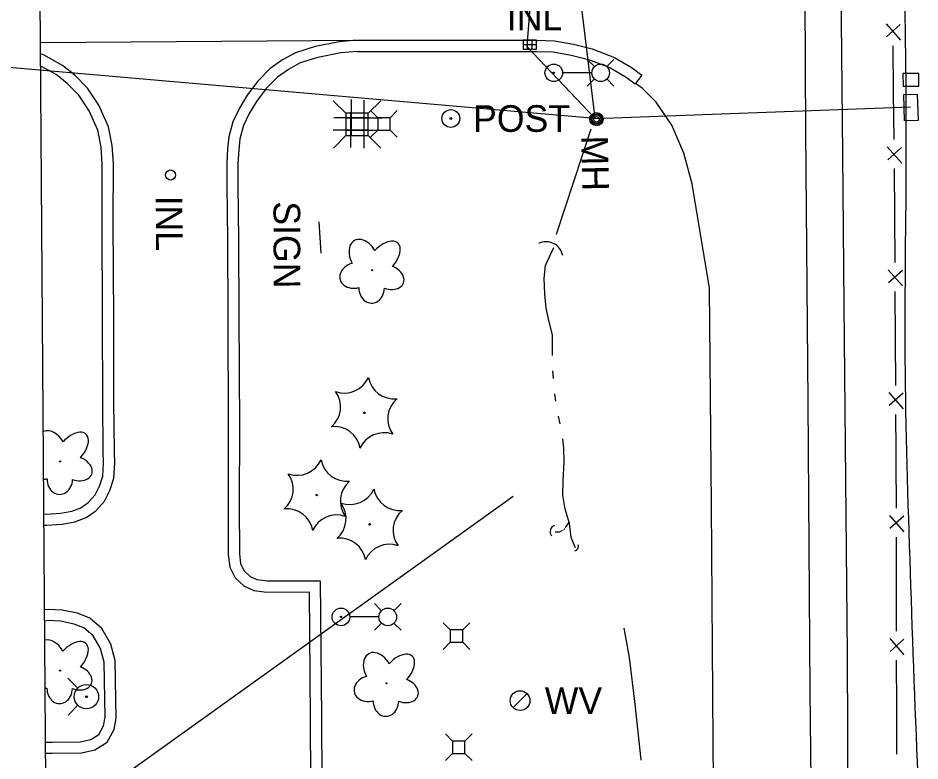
# Model space of a CAD drawing. Extents: x 589250 to 1188077, y 162953 to 363065.
# Drawn here: x 593744.1 to 593947.1, y 181385.9 to 181553.1 of the extents above; entities that cross this region are included whole.
import ezdxf

# ---------------------------------------------------------------- set-up
doc = ezdxf.new("R2010")
doc.units = 0
for name, color, linetype in [('E_BMGRD', 7, 'Continuous'), ('E_DRN', 7, 'Continuous'), ('E_DRN_DrainTile', 7, 'Continuous'), ('E_DRN_SS_UG', 7, 'Continuous'), ('E_DRN_Text', 7, 'Continuous'), ('E_DWY', 7, 'Continuous'), ('E_FEN_P', 7, 'Continuous'), ('E_LAND_Vegetation', 7, 'Continuous'), ('E_LTG', 7, 'Continuous'), ('E_MAP_Limits', 7, 'Continuous'), ('E_MISCPROP', 7, 'Continuous'), ('E_RDWY', 7, 'Continuous'), ('E_RDWY_C_and_G', 7, 'Continuous'), ('E_SGN', 7, 'Continuous'), ('E_SGN_Text', 7, 'Continuous'), ('E_UTL_AG_Bold', 7, 'Continuous'), ('E_UTL_ETransformer', 7, 'Continuous'), ('E_UTL_MH', 7, 'Continuous'), ('E_UTL_MH_Text', 7, 'Continuous'), ('E_UTL_W', 7, 'Continuous'), ('E_UTL_WHydrant', 7, 'Continuous'), ('E_WTR_FlowLine', 7, 'Continuous')]:
    doc.layers.add(name, color=color, linetype=linetype)

msp = doc.modelspace()

# ---------------------------------------------------------------- linework, layer by layer
at = {"layer": 'E_BMGRD'}
msp.add_lwpolyline([(593924.39, 182344.7), (593923.24, 182286.51), (593924.08, 182206.11), (593924.82, 182135.76), (593924.82, 182135.76), (593925.33, 182055.84), (593926.54, 181972.22), (593927.35, 181915.72), (593926.57, 181866.09), (593927.39, 181794.8), (593928.01, 181731.69), (593928.37, 181656.5), (593929.07, 181582.36), (593929.63, 181522.57), (593929.94, 181488.58), (593930.68, 181409.87), (593931.07, 181322.75), (593931.43, 181252.02), (593932.66, 181211.87), (593934.07, 181182.37)], dxfattribs=at)
at = {"layer": 'E_DRN'}
for p, q in [((593857.78, 181548.12), (593857.78, 181546.12)), ((593860.78, 181548.12), (593857.78, 181548.12)), ((593858.78, 181546.12), (593858.78, 181548.12)), ((593859.78, 181546.12), (593859.78, 181548.12)), ((593860.78, 181546.12), (593860.78, 181548.12)), ((593860.78, 181547.12), (593857.78, 181547.12)), ((593857.78, 181546.12), (593860.78, 181546.12)), ((593946.84, 181540.67), (593943.25, 181540.66)), ((593943.25, 181540.66), (593943.26, 181537.8)), ((593946.85, 181537.81), (593946.84, 181540.67)), ((593943.26, 181537.8), (593946.85, 181537.81)), ((593943.45, 181535.92), (593946.46, 181536.01)), ((593943.62, 181529.99), (593943.45, 181535.92)), ((593946.46, 181536.01), (593946.63, 181530.07)), ((593946.63, 181530.07), (593943.62, 181529.99))]:
    msp.add_line(p, q, dxfattribs=at)
msp.add_circle((593778.43, 181517.81), 1.13, dxfattribs=at)
for centre, radius, start, end in [((593862.93, 181498.97), 3.82, 10.3506, 116.6108), ((593865.36, 181437.5), 1.53, 111.2094, 217.4696), ((593869.29, 181434.18), 0.934, 276.208, 22.4683)]:
    msp.add_arc(centre, radius, start, end, dxfattribs=at)
at = {"layer": 'E_DRN_DrainTile'}
msp.add_lwpolyline([(593855.51, 181445.46), (593741.62, 181363.8), (593690.05, 181118.84), (593591.21, 181015.69)], dxfattribs=at)
at = {"layer": 'E_DRN_SS_UG'}
for p, q in [((593861.75, 181630.77), (593873.89, 181530.61)), ((593618.02, 181552.88), (593873.89, 181530.61)), ((593944.95, 181533.06), (593873.95, 181530.48)), ((593865.28, 181504.52), (593873.11, 181528.21))]:
    msp.add_line(p, q, dxfattribs=at)
msp.add_lwpolyline([(593861.21, 181580.71), (593858.6, 181546.71), (593873.89, 181530.61)], dxfattribs=at)
at = {"layer": 'E_DWY'}
for p, q in [((593820.24, 181548.12), (593816.42, 181547.76)), ((593810.93, 181546.72), (593806.56, 181545.34)), ((593816.42, 181547.76), (593810.93, 181546.72)), ((593749.99, 181544.76), (593749.19, 181545.05)), ((593754.11, 181542.48), (593749.99, 181544.76)), ((593806.56, 181545.34), (593803.63, 181543.72)), ((593811.54, 181544.29), (593807.55, 181543.03)), ((593816.77, 181545.28), (593811.54, 181544.29)), ((593820.48, 181545.63), (593816.77, 181545.28)), ((593752.7, 181540.4), (593749.21, 181542.33)), ((593756.85, 181540.25), (593754.11, 181542.48)), ((593803.63, 181543.72), (593800.85, 181541.75)), ((593807.55, 181543.03), (593804.96, 181541.59)), ((593755.16, 181538.4), (593752.7, 181540.4)), ((593759.73, 181537.32), (593756.85, 181540.25)), ((593800.85, 181541.75), (593798.03, 181538.91)), ((593804.96, 181541.59), (593802.47, 181539.84)), ((593757.78, 181535.74), (593755.16, 181538.4)), ((593798.03, 181538.91), (593795.67, 181535.78)), ((593802.47, 181539.84), (593799.92, 181537.27)), ((593762.27, 181533.49), (593759.73, 181537.32)), ((593799.92, 181537.27), (593797.75, 181534.38)), ((593760.07, 181532.28), (593757.78, 181535.74)), ((593795.67, 181535.78), (593793.91, 181532.83)), ((593797.75, 181534.38), (593796.12, 181531.65)), ((593762.03, 181527.91), (593760.07, 181532.28)), ((593764.43, 181528.68), (593762.27, 181533.49)), ((593793.91, 181532.83), (593792.45, 181529.78)), ((593792.45, 181529.78), (593791.57, 181526.42)), ((593796.12, 181531.65), (593794.81, 181528.92)), ((593762.81, 181524.08), (593762.03, 181527.91)), ((593765.29, 181524.42), (593764.43, 181528.68)), ((593794.81, 181528.92), (593794.03, 181525.96)), ((593791.57, 181526.42), (593791.25, 181523.71)), ((593794.03, 181525.96), (593793.75, 181523.49)), ((593763.05, 181520.32), (593762.81, 181524.08)), ((593765.55, 181520.39), (593765.29, 181524.42)), ((593791.25, 181523.71), (593791.06, 181520.44)), ((593793.75, 181523.49), (593793.56, 181520.37)), ((593763.01, 181507.24), (593763.05, 181520.32)), ((593765.51, 181507.25), (593765.55, 181520.39)), ((593791.06, 181520.44), (593791.08, 181515.51)), ((593793.56, 181520.37), (593793.58, 181515.53)), ((593791.08, 181515.51), (593791.21, 181503.19)), ((593793.58, 181515.53), (593793.71, 181503.21)), ((593763.13, 181485.4), (593763.01, 181507.24)), ((593765.63, 181485.41), (593765.51, 181507.25)), ((593791.21, 181503.19), (593791.3, 181486.14)), ((593793.71, 181503.21), (593793.8, 181486.15)), ((593763.16, 181466.84), (593763.13, 181485.4)), ((593765.66, 181466.85), (593765.63, 181485.41)), ((593791.3, 181486.14), (593791.4, 181461.13)), ((593793.8, 181486.15), (593793.9, 181461.13)), ((593763.29, 181455.56), (593763.16, 181466.84)), ((593765.79, 181455.6), (593765.66, 181466.85)), ((593791.4, 181461.13), (593791.38, 181443.54)), ((593793.9, 181461.13), (593793.88, 181443.54)), ((593763.35, 181453.01), (593763.29, 181455.56)), ((593765.85, 181452.96), (593765.79, 181455.6)), ((593763.19, 181450.05), (593763.35, 181453.01)), ((593765.67, 181449.58), (593765.85, 181452.96)), ((593762.45, 181447.78), (593763.19, 181450.05)), ((593764.76, 181446.82), (593765.67, 181449.58)), ((593761.43, 181445.79), (593762.45, 181447.78)), ((593763.52, 181444.37), (593764.76, 181446.82)), ((593759.91, 181444.08), (593761.43, 181445.79)), ((593756.21, 181442.14), (593758.21, 181442.92)), ((593758.21, 181442.92), (593759.91, 181444.08)), ((593761.57, 181442.19), (593763.52, 181444.37)), ((593791.38, 181443.53), (593791.41, 181432.36)), ((593793.88, 181443.54), (593793.91, 181432.51)), ((593749.95, 181441.52), (593750.49, 181441.49)), ((593750.49, 181441.49), (593753.73, 181441.68)), ((593753.73, 181441.68), (593756.21, 181442.14)), ((593756.9, 181439.73), (593759.39, 181440.69)), ((593759.39, 181440.69), (593761.57, 181442.19)), ((593749.97, 181439.01), (593750.5, 181438.99)), ((593750.5, 181438.99), (593754.03, 181439.19)), ((593754.03, 181439.19), (593756.9, 181439.73)), ((593791.41, 181432.36), (593791.73, 181429.55)), ((593793.91, 181432.51), (593794.16, 181430.3)), ((593794.16, 181430.3), (593795.01, 181428.68)), ((593791.73, 181429.55), (593792.99, 181427.14)), ((593795.01, 181428.68), (593796.35, 181427.43)), ((593792.99, 181427.14), (593794.93, 181425.34)), ((593796.35, 181427.43), (593797.85, 181426.72)), ((593797.85, 181426.72), (593800.21, 181426.44)), ((593800.21, 181426.44), (593812.11, 181426.46)), ((593812.11, 181426.46), (593812.37, 181395.58)), ((593794.93, 181425.34), (593797.15, 181424.29)), ((593797.15, 181424.29), (593800.07, 181423.94)), ((593800.07, 181423.94), (593809.63, 181423.95)), ((593809.63, 181423.95), (593809.87, 181395.56)), ((593750.9, 181420.04), (593750.1, 181419.93)), ((593754, 181419.83), (593750.9, 181420.04)), ((593757.45, 181419.14), (593754, 181419.83)), ((593760.24, 181418.02), (593757.45, 181419.14)), ((593750.98, 181417.52), (593750.12, 181417.41)), ((593753.67, 181417.34), (593750.98, 181417.52)), ((593756.73, 181416.73), (593753.67, 181417.34)), ((593758.93, 181415.85), (593756.73, 181416.73)), ((593762.96, 181415.69), (593760.24, 181418.02)), ((593761.02, 181414.06), (593758.93, 181415.85)), ((593762.66, 181411.25), (593761.02, 181414.06)), ((593765, 181412.21), (593762.96, 181415.69)), ((593765.94, 181408.52), (593765, 181412.21)), ((593763.45, 181408.18), (593762.66, 181411.25)), ((593763.68, 181395.75), (593763.45, 181408.18)), ((593766.19, 181395.56), (593765.94, 181408.52)), ((593763.35, 181393.82), (593763.68, 181395.75)), ((593762.31, 181391.89), (593763.35, 181393.82)), ((593765.74, 181392.99), (593766.19, 181395.56)), ((593809.87, 181395.56), (593810.13, 181348.75)), ((593812.37, 181395.58), (593812.63, 181348.76)), ((593760.47, 181390.77), (593762.31, 181391.89)), ((593764.19, 181390.11), (593765.74, 181392.99)), ((593750.32, 181390.13), (593751.75, 181390.13)), ((593751.75, 181390.13), (593758.05, 181390.25)), ((593758.05, 181390.25), (593760.47, 181390.77)), ((593761.41, 181388.42), (593764.19, 181390.11)), ((593750.34, 181387.63), (593751.78, 181387.63)), ((593751.78, 181387.63), (593758.34, 181387.75)), ((593758.34, 181387.75), (593761.41, 181388.42))]:
    msp.add_line(p, q, dxfattribs=at)
at = {"layer": 'E_FEN_P'}
for p, q in [((593939.44, 181551.81), (593942.68, 181548.16)), ((593942.65, 181551.68), (593939.54, 181548.88)), ((593940.97, 181546.91), (593941.07, 181536.35)), ((593941.07, 181536.35), (593941.18, 181525.79)), ((593939.71, 181524.15), (593942.96, 181520.5)), ((593942.92, 181524.01), (593939.81, 181521.21)), ((593941.24, 181519.25), (593941.31, 181508.69)), ((593941.31, 181508.69), (593941.38, 181498.12)), ((593939.91, 181496.49), (593943.13, 181492.83)), ((593943.11, 181496.34), (593939.99, 181493.55)), ((593941.42, 181491.58), (593941.49, 181481.02)), ((593941.49, 181481.02), (593941.55, 181470.46)), ((593940.08, 181468.82), (593943.31, 181465.17)), ((593943.29, 181468.68), (593940.17, 181465.89)), ((593941.6, 181463.92), (593941.65, 181455.84)), ((593941.65, 181455.84), (593941.65, 181453.36)), ((593941.65, 181453.36), (593941.68, 181442.79)), ((593940.2, 181441.17), (593943.41, 181437.49)), ((593943.41, 181441), (593940.27, 181438.23)), ((593941.69, 181436.26), (593941.71, 181425.69)), ((593941.71, 181425.69), (593941.74, 181415.13)), ((593940.26, 181413.5), (593943.47, 181409.83)), ((593943.47, 181413.34), (593940.34, 181410.56)), ((593941.75, 181408.59), (593941.78, 181398.03)), ((593941.78, 181398.03), (593941.79, 181392.29)), ((593941.79, 181392.29), (593941.8, 181387.46))]:
    msp.add_line(p, q, dxfattribs=at)
at = {"layer": 'E_LAND_Vegetation'}
for centre, radius in [((593823.78, 181496.39), 0.128), ((593822, 181464.27), 0.167), ((593753.59, 181453.34), 0.128), ((593811.33, 181445.75), 0.167), ((593823.21, 181439.16), 0.167), ((593753.57, 181406.24), 0.128), ((593827, 181403.4), 0.128)]:
    msp.add_circle(centre, radius, dxfattribs=at)
for centre, radius, start, end in [((593817.56, 181474.63), 5.9, 250.2948, 336.0597), ((593828.76, 181473.3), 5.91, 190.3346, 276.0107), ((593810.8, 181465.61), 5.9, 310.2948, 36.0597), ((593833.19, 181462.93), 5.9, 130.2948, 216.0597), ((593815.29, 181455.28), 5.9, 10.2901, 96.0551), ((593826.43, 181453.9), 5.9, 70.2948, 156.0597), ((593806.89, 181456.11), 5.9, 250.2948, 336.0597), ((593818.09, 181454.78), 5.91, 190.3346, 276.0107), ((593800.13, 181447.09), 5.9, 310.2948, 36.0597), ((593822.52, 181444.41), 5.9, 130.2948, 216.0597), ((593818.78, 181449.52), 5.9, 250.2948, 336.0597), ((593829.98, 181448.19), 5.91, 190.3346, 276.0107), ((593804.62, 181436.76), 5.9, 10.2901, 96.0551), ((593812.02, 181440.5), 5.9, 310.2948, 36.0597), ((593815.76, 181435.38), 5.9, 70.2948, 156.0597), ((593834.41, 181437.82), 5.9, 130.2948, 216.0597), ((593816.5, 181430.17), 5.9, 10.2901, 96.0551), ((593827.65, 181428.79), 5.9, 70.2948, 156.0597)]:
    msp.add_arc(centre, radius, start, end, dxfattribs=at)
for centre, major_axis, ratio, start_param, end_param in [((593821.86, 181499.35), (2.06, -3.69), 0.691916, 1.570796, 4.712389), ((593826.37, 181499), (-3.2, -3.51), 0.560249, 1.570796, 4.712389), ((593820.06, 181495.2), (3.49, 0.96), 0.782863, 1.570796, 4.712389), ((593827.45, 181494.78), (-3.4, 1.26), 0.716896, 1.570796, 4.712389), ((593823.68, 181492.41), (0.08, 3.45), 0.832022, 1.570796, 4.712389), ((593751.67, 181456.31), (2.06, -3.69), 0.691916, 1.570796, 3.067827), ((593756.18, 181455.96), (-3.2, -3.51), 0.560249, 1.570796, 4.712389), ((593757.27, 181451.73), (-3.4, 1.26), 0.716896, 1.570796, 4.712389), ((593749.87, 181452.16), (3.49, 0.96), 0.782863, 4.506299, 4.712389), ((593753.49, 181449.36), (0.08, 3.45), 0.832022, 1.570796, 4.712389), ((593751.65, 181409.2), (2.06, -3.69), 0.691916, 1.570796, 2.937369), ((593756.16, 181408.85), (-3.2, -3.51), 0.560249, 1.570796, 4.712389), ((593825.08, 181406.36), (2.06, -3.69), 0.691916, 1.570796, 4.712389), ((593829.59, 181406.01), (-3.2, -3.51), 0.560249, 1.570796, 4.712389), ((593757.24, 181404.63), (-3.4, 1.26), 0.716896, 1.570796, 4.712389), ((593823.27, 181402.21), (3.49, 0.96), 0.782863, 1.570796, 4.712389), ((593830.67, 181401.78), (-3.4, 1.26), 0.716896, 1.570796, 4.712389), ((593749.85, 181405.05), (3.49, 0.96), 0.782863, 4.609461, 4.712389), ((593753.47, 181402.26), (0.08, 3.45), 0.832022, 1.570796, 4.712389), ((593826.9, 181399.41), (0.08, 3.45), 0.832022, 1.570796, 4.712389)]:
    msp.add_ellipse(centre, major_axis=major_axis, ratio=ratio, start_param=start_param, end_param=end_param, dxfattribs=at)
at = {"layer": 'E_LTG'}
for points in [[(593873.82, 181542.2), (593872.21, 181543.81)], [(593876.59, 181542.2), (593878.21, 181543.81)], [(593873.19, 181540.81), (593866.67, 181540.81)], [(593873.82, 181539.43), (593872.21, 181537.81)], [(593876.59, 181539.43), (593878.21, 181537.81)], [(593825.92, 181419.71), (593824.3, 181421.33)], [(593828.69, 181419.71), (593830.31, 181421.33)], [(593825.29, 181418.33), (593818.77, 181418.33)], [(593825.92, 181416.94), (593824.3, 181415.33)], [(593828.69, 181416.94), (593830.31, 181415.33)]]:
    msp.add_lwpolyline(points, dxfattribs=at)
for centre, radius in [((593864.66, 181540.81), 1.98), ((593875.21, 181540.81), 1.98), ((593864.66, 181540.81), 0.151), ((593816.76, 181418.33), 1.98), ((593827.3, 181418.33), 1.98), ((593816.76, 181418.33), 0.151)]:
    msp.add_circle(centre, radius, dxfattribs=at)
at = {"layer": 'E_MAP_Limits'}
msp.add_line((593751.97, 181164.14), (593747.65, 181755.62), dxfattribs=at)
at = {"layer": 'E_MISCPROP'}
for radius in [2, 0.25]:
    msp.add_circle((593841.49, 181530.52), radius, dxfattribs=at)
at = {"layer": 'E_RDWY'}
for p, q in [((593920.92, 181589.62), (593921.33, 181527.56)), ((593884.58, 181537.33), (593883.03, 181538.39)), ((593887.68, 181534.19), (593884.58, 181537.33)), ((593891.25, 181529), (593887.68, 181534.19)), ((593893.95, 181522.69), (593891.25, 181529)), ((593921.33, 181527.56), (593921.83, 181466.82)), ((593895.84, 181515.79), (593893.95, 181522.69)), ((593899.68, 181492.3), (593895.84, 181515.79)), ((593900.19, 181443.49), (593899.68, 181492.3)), ((593921.83, 181466.82), (593922.3, 181401.73)), ((593900.51, 181390.23), (593900.19, 181443.49)), ((593922.3, 181401.73), (593922.65, 181362.99)), ((593900.88, 181335.13), (593900.51, 181390.23))]:
    msp.add_line(p, q, dxfattribs=at)
at = {"layer": 'E_RDWY_C_and_G'}
for p, q in [((593749.17, 181547.62), (593820.46, 181548.13)), ((593820.48, 181548.13), (593846.32, 181548.12)), ((593846.32, 181548.12), (593860.77, 181548.12)), ((593860.77, 181548.12), (593864.81, 181548.04)), ((593864.81, 181548.04), (593869.12, 181547.26)), ((593869.12, 181547.26), (593873.27, 181546.21)), ((593873.27, 181546.21), (593878.33, 181544.27)), ((593820.48, 181545.63), (593846.32, 181545.62)), ((593846.32, 181545.62), (593860.74, 181545.62)), ((593860.74, 181545.62), (593864.56, 181545.54)), ((593864.56, 181545.54), (593868.59, 181544.81)), ((593868.59, 181544.81), (593872.51, 181543.82)), ((593878.33, 181544.27), (593882.32, 181541.92)), ((593872.51, 181543.82), (593877.24, 181542.01)), ((593877.24, 181542.01), (593880.93, 181539.83)), ((593882.32, 181541.92), (593884.46, 181540.31)), ((593884.46, 181540.31), (593882.97, 181538.31)), ((593880.93, 181539.83), (593882.97, 181538.31))]:
    msp.add_line(p, q, dxfattribs=at)
at = {"layer": 'E_SGN'}
msp.add_line((593812.32, 181500.21), (593811.83, 181507.27), dxfattribs=at)
at = {"layer": 'E_UTL_AG_Bold'}
for p, q in [((593817.89, 181531.69), (593815.05, 181534.52)), ((593822.89, 181531.7), (593825.71, 181534.53)), ((593822.89, 181531.7), (593817.89, 181531.69)), ((593817.89, 181531.69), (593817.89, 181526.69)), ((593822.89, 181526.7), (593822.89, 181531.7)), ((593817.89, 181526.69), (593815.07, 181523.86)), ((593817.89, 181526.69), (593822.89, 181526.7)), ((593822.89, 181526.7), (593825.73, 181523.88))]:
    msp.add_line(p, q, dxfattribs=at)
for points in [[(593825.03, 181530.71), (593823.44, 181532.3)], [(593827.85, 181530.71), (593829.44, 181532.3)], [(593825.03, 181527.89), (593823.44, 181526.3)], [(593827.85, 181527.89), (593829.44, 181526.3)], [(593841.37, 181415.43), (593839.78, 181417.03)], [(593844.19, 181415.43), (593845.78, 181417.03)], [(593841.37, 181412.62), (593839.78, 181411.03)], [(593844.19, 181412.62), (593845.78, 181411.03)], [(593841.85, 181390.39), (593840.26, 181391.98)], [(593844.67, 181390.39), (593846.26, 181391.98)], [(593841.85, 181387.57), (593840.26, 181385.98)], [(593844.67, 181387.57), (593846.26, 181385.98)]]:
    msp.add_lwpolyline(points, dxfattribs=at)
for points in [[(593825.03, 181527.89), (593827.85, 181527.89), (593827.85, 181530.71), (593825.03, 181530.71)], [(593841.37, 181412.62), (593844.19, 181412.62), (593844.19, 181415.43), (593841.37, 181415.43)], [(593841.85, 181387.57), (593844.67, 181387.57), (593844.67, 181390.39), (593841.85, 181390.39)]]:
    msp.add_lwpolyline(points, close=True, dxfattribs=at)
at = {"layer": 'E_UTL_ETransformer'}
for points in [[(593819.15, 181526.77), (593819.15, 181534.77)], [(593822.01, 181526.64), (593822.01, 181534.64)], [(593818.98, 181523.98), (593818.98, 181531.98)], [(593822, 181523.88), (593822, 181531.88)], [(593815.15, 181530.77), (593823.15, 181530.77)], [(593818.01, 181530.64), (593826.01, 181530.64)], [(593814.98, 181527.98), (593822.98, 181527.98)], [(593818, 181527.88), (593826, 181527.88)]]:
    msp.add_lwpolyline(points, dxfattribs=at)
at = {"layer": 'E_UTL_MH'}
for centre, radius in [((593874.26, 181530.37), 1.5), ((593874.27, 181530.38), 1.22), ((593874.28, 181530.37), 0.968), ((593874.29, 181530.34), 0.605)]:
    msp.add_circle(centre, radius, dxfattribs=at)
at = {"layer": 'E_UTL_W'}
msp.add_lwpolyline([(593855.5, 181397.93), (593858.64, 181401.08)], dxfattribs=at)
msp.add_circle((593857.07, 181399.5), 2.22, dxfattribs=at)
at = {"layer": 'E_UTL_WHydrant'}
for p, q in [((593757.57, 181402.3), (593755.33, 181404.54)), ((593757.58, 181398.46), (593755.34, 181396.22))]:
    msp.add_line(p, q, dxfattribs=at)
for radius in [2.74, 0.21]:
    msp.add_circle((593759.49, 181400.38), radius, dxfattribs=at)
at = {"layer": 'E_WTR_FlowLine'}
for p, q in [((593863.97, 181500.07), (593864.68, 181501.51)), ((593862.82, 181497.44), (593863.97, 181500.07)), ((593862.53, 181494.48), (593862.82, 181497.44)), ((593862.67, 181491.09), (593862.53, 181494.48)), ((593862.97, 181487.81), (593862.67, 181491.09)), ((593863.65, 181484.79), (593862.97, 181487.81)), ((593864.38, 181481.82), (593863.65, 181484.79)), ((593864.35, 181477.41), (593864.38, 181481.82)), ((593864.35, 181477.16), (593864.35, 181477.41)), ((593864.59, 181472.01), (593864.48, 181473.72)), ((593865.14, 181466.88), (593864.9, 181468.58)), ((593866.1, 181461.81), (593865.75, 181463.49)), ((593866.94, 181456.3), (593866.67, 181458.41)), ((593866.97, 181453.13), (593866.94, 181456.3)), ((593866.78, 181448.99), (593866.97, 181453.13)), ((593866.7, 181445.71), (593866.78, 181448.99)), ((593867.22, 181442.58), (593866.7, 181445.71)), ((593868.22, 181439.35), (593867.22, 181442.58)), ((593868.11, 181439.7), (593867.26, 181438.44)), ((593868.57, 181436.22), (593868.22, 181439.35)), ((593865.89, 181437.43), (593864.98, 181437.38)), ((593866.42, 181437.71), (593865.89, 181437.43)), ((593866.7, 181437.86), (593866.6, 181437.81)), ((593866.97, 181438.01), (593866.88, 181437.96)), ((593866.97, 181438.01), (593866.97, 181438.01)), ((593867.15, 181438.27), (593867.09, 181438.18)), ((593869.58, 181433.9), (593868.57, 181436.22)), ((593881.73, 181409.23), (593880.48, 181415.8)), ((593882.94, 181398.67), (593881.73, 181409.23)), ((593884.36, 181386.13), (593882.94, 181398.67)), ((593884.36, 181386.1), (593884.36, 181386.13))]:
    msp.add_line(p, q, dxfattribs=at)
msp.add_open_spline([(593931.54, 182717.29), (593930.6, 182666.16), (593931.41, 182616.94), (593931.07, 182566.12), (593932.43, 182515.32), (593932.45, 182463.05), (593933.29, 182410.48), (593933.42, 182362.02), (593934.08, 182298.47), (593935.34, 182246.08), (593935, 182194.15), (593933.83, 182154.26), (593938.19, 182124.03), (593939.24, 182073.68), (593938.82, 182024.23), (593941.06, 181976.07), (593940.36, 181922.82), (593940.37, 181872.06), (593941.3, 181821.45), (593940.85, 181769.5), (593942.04, 181717.22), (593942.28, 181665.93), (593942.66, 181615.25), (593943.48, 181566.89), (593944.19, 181522.8), (593943.27, 181476.83), (593944.84, 181428.44), (593946.52, 181379.53), (593949.54, 181330.53), (593948.22, 181280.59), (593947.99, 181245.64), (593948.32, 181200.13), (593950.77, 181158.14), (593952.46, 181114.87), (593952.02, 181059.13), (593953.71, 180995.76), (593955.48, 180946.11), (593956.02, 180895.67), (593954.65, 180850.98)], degree=3, dxfattribs=at)

# ---------------------------------------------------------------- texts
at = {"layer": 'E_DRN_Text'}
msp.add_text('INL', height=6, dxfattribs=at).set_placement((593854.09, 181550.35))
msp.add_text('INL', height=6, rotation=270.0834, dxfattribs=at).set_placement((593775.1, 181513.17))
at = {"layer": 'E_MISCPROP'}
msp.add_text('POST', height=6, dxfattribs=at).set_placement((593846.49, 181527.52))
at = {"layer": 'E_SGN_Text'}
msp.add_text('SIGN', height=6, rotation=270.0834, dxfattribs=at).set_placement((593801.58, 181511.89))
at = {"layer": 'E_UTL_MH_Text'}
msp.add_text('MH', height=6, rotation=271.2318, dxfattribs=at).set_placement((593870.82, 181526.62))
at = {"layer": 'E_UTL_W'}
msp.add_text('WV', height=6, dxfattribs=at).set_placement((593862.63, 181396.5))

doc.saveas('drawing.dxf')
